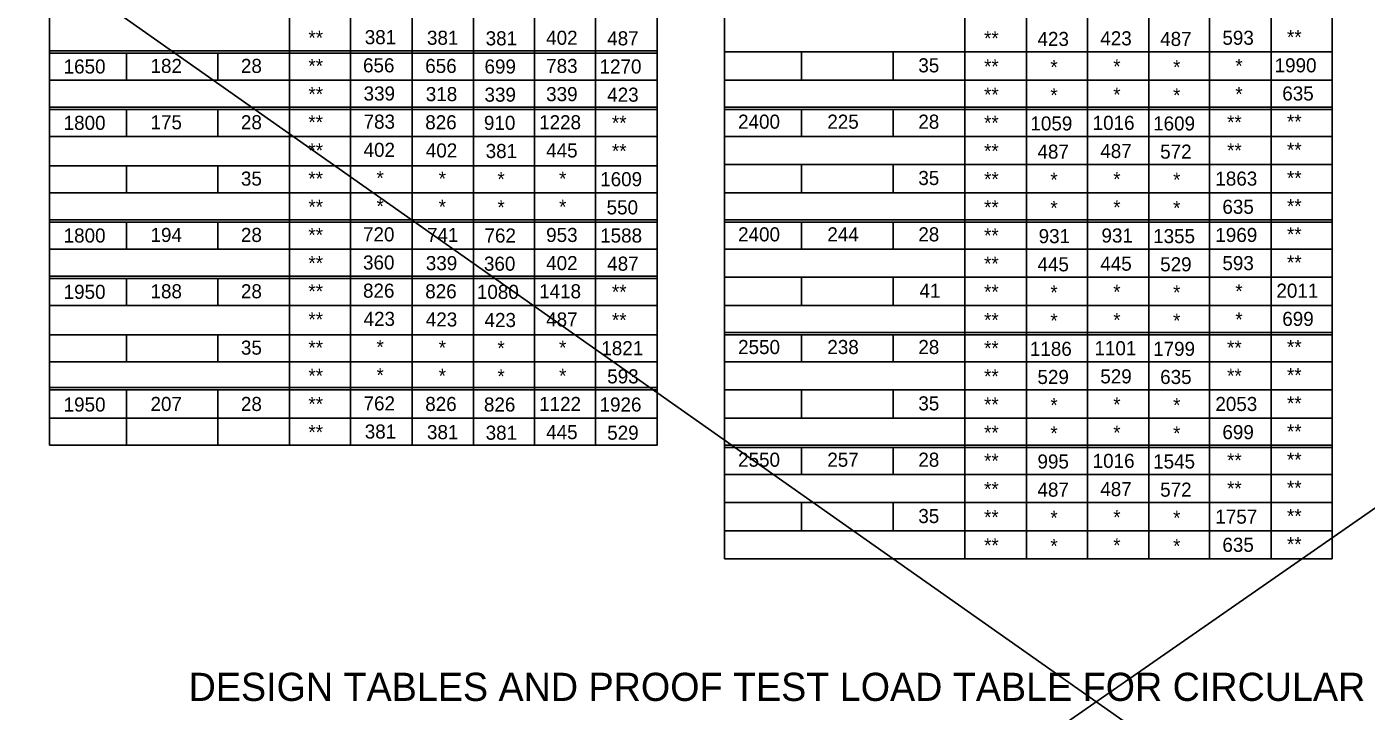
# Model space of a CAD drawing. Extents: x -22562 to -18409, y 3991 to 7171.
# Drawn here: x -21027.8 to -20742.6, y 6069.3 to 6215.1 of the extents above; entities that cross this region are included whole.
import ezdxf

# ---------------------------------------------------------------- set-up
doc = ezdxf.new("R2010")
doc.units = 0
doc.layers.add('2', color=7, linetype='Continuous')
doc.layers.add('Default', color=7, linetype='Continuous')

msp = doc.modelspace()

# ---------------------------------------------------------------- linework, layer by layer
at = {"layer": '2'}
for p, q in [((-21022.97, 6344.62), (-21022.97, 6125.99)), ((-20893.6, 6344.62), (-20893.6, 6125.99)), ((-20879.22, 6344.62), (-20879.22, 6101.74)), ((-20749.85, 6344.62), (-20749.85, 6101.74)), ((-20971.85, 6336.87), (-20971.85, 6125.99)), ((-20828.1, 6336.87), (-20828.1, 6101.74)), ((-20958.85, 6331.12), (-20958.85, 6125.99)), ((-20945.72, 6331.12), (-20945.72, 6125.99)), ((-20932.72, 6331.12), (-20932.72, 6125.99)), ((-20919.72, 6331.12), (-20919.72, 6125.99)), ((-20906.72, 6331.12), (-20906.72, 6125.99)), ((-20814.97, 6331.12), (-20814.97, 6101.74)), ((-20801.97, 6331.12), (-20801.97, 6101.74)), ((-20788.85, 6331.12), (-20788.85, 6101.74)), ((-20775.97, 6331.12), (-20775.97, 6101.74)), ((-20762.85, 6331.12), (-20762.85, 6101.74)), ((-21022.97, 6209.99), (-20893.6, 6209.99)), ((-21022.97, 6209.49), (-20893.6, 6209.49)), ((-21006.6, 6209.49), (-21006.6, 6203.74)), ((-20987.1, 6209.49), (-20987.1, 6203.74)), ((-20879.22, 6209.74), (-20749.85, 6209.74)), ((-20862.85, 6209.74), (-20862.85, 6203.74)), ((-20843.35, 6209.74), (-20843.35, 6203.74)), ((-21022.97, 6203.74), (-20893.6, 6203.74)), ((-20879.22, 6203.74), (-20749.85, 6203.74)), ((-21022.97, 6197.99), (-20893.6, 6197.99)), ((-20879.22, 6197.99), (-20749.85, 6197.99)), ((-21022.97, 6197.49), (-20893.6, 6197.49)), ((-21006.6, 6197.49), (-21006.6, 6191.74)), ((-20987.1, 6197.49), (-20987.1, 6191.74)), ((-20879.22, 6197.49), (-20749.85, 6197.49)), ((-20862.85, 6197.49), (-20862.85, 6191.74)), ((-20843.35, 6197.49), (-20843.35, 6191.74)), ((-21022.97, 6191.74), (-20893.6, 6191.74)), ((-20879.22, 6191.74), (-20749.85, 6191.74)), ((-21022.97, 6185.49), (-20893.6, 6185.49)), ((-21006.6, 6185.49), (-21006.6, 6179.74)), ((-20987.1, 6185.49), (-20987.1, 6179.74)), ((-20879.22, 6185.74), (-20749.85, 6185.74)), ((-20862.85, 6185.74), (-20862.85, 6179.74)), ((-20843.35, 6185.74), (-20843.35, 6179.74)), ((-21022.97, 6179.74), (-20893.6, 6179.74)), ((-20879.22, 6179.74), (-20749.85, 6179.74)), ((-21022.97, 6173.99), (-20893.6, 6173.99)), ((-21022.97, 6173.49), (-20893.6, 6173.49)), ((-21006.6, 6173.49), (-21006.6, 6167.74)), ((-20987.1, 6173.49), (-20987.1, 6167.74)), ((-20879.22, 6173.99), (-20749.85, 6173.99)), ((-20879.22, 6173.49), (-20749.85, 6173.49)), ((-20862.85, 6173.49), (-20862.85, 6167.74)), ((-20843.35, 6173.49), (-20843.35, 6167.74)), ((-21022.97, 6167.74), (-20893.6, 6167.74)), ((-20879.22, 6167.74), (-20749.85, 6167.74)), ((-21022.97, 6161.99), (-20893.6, 6161.99)), ((-21022.97, 6161.49), (-20893.6, 6161.49)), ((-21006.6, 6161.49), (-21006.6, 6155.74)), ((-20987.1, 6161.49), (-20987.1, 6155.74)), ((-20879.22, 6161.74), (-20749.85, 6161.74)), ((-20862.85, 6161.74), (-20862.85, 6155.74)), ((-20843.35, 6161.74), (-20843.35, 6155.74)), ((-21022.97, 6155.74), (-20893.6, 6155.74)), ((-20879.22, 6155.74), (-20749.85, 6155.74)), ((-21022.97, 6149.49), (-20893.6, 6149.49)), ((-21006.6, 6149.49), (-21006.6, 6143.74)), ((-20987.1, 6149.49), (-20987.1, 6143.74)), ((-20879.22, 6149.99), (-20749.85, 6149.99)), ((-20879.22, 6149.49), (-20749.85, 6149.49)), ((-20862.85, 6149.49), (-20862.85, 6143.74)), ((-20843.35, 6149.49), (-20843.35, 6143.74)), ((-21022.97, 6143.74), (-20893.6, 6143.74)), ((-20879.22, 6143.74), (-20749.85, 6143.74)), ((-21022.97, 6138.24), (-20893.6, 6138.24)), ((-21022.97, 6137.74), (-20893.6, 6137.74)), ((-21006.6, 6137.74), (-21006.6, 6125.99)), ((-20987.1, 6137.74), (-20987.1, 6125.99)), ((-20879.22, 6137.74), (-20749.85, 6137.74)), ((-20862.85, 6137.74), (-20862.85, 6131.74)), ((-20843.35, 6137.74), (-20843.35, 6131.74)), ((-21022.97, 6131.74), (-20893.6, 6131.74)), ((-20879.22, 6131.74), (-20749.85, 6131.74)), ((-21022.97, 6125.99), (-20893.6, 6125.99)), ((-20879.22, 6125.99), (-20749.85, 6125.99)), ((-20879.22, 6125.49), (-20749.85, 6125.49)), ((-20862.85, 6125.49), (-20862.85, 6119.74)), ((-20843.35, 6125.49), (-20843.35, 6119.74)), ((-20879.22, 6119.74), (-20749.85, 6119.74)), ((-20879.22, 6113.74), (-20749.85, 6113.74)), ((-20862.85, 6113.74), (-20862.85, 6107.74)), ((-20843.35, 6113.74), (-20843.35, 6107.74)), ((-20879.22, 6107.74), (-20749.85, 6107.74)), ((-20879.22, 6101.74), (-20749.85, 6101.74))]:
    msp.add_line(p, q, dxfattribs=at)
at = {"layer": 'Default'}
for p, q in [((-21206.34, 6357.45), (-20394.86, 5785.82)), ((-21209.2, 5787.25), (-20396.3, 6351.72))]:
    msp.add_line(p, q, dxfattribs=at)

# ---------------------------------------------------------------- texts
at = {"layer": '2'}
for s, height, p in [('**', 3, (-20967.85, 6211.24)), ('381', 3, (-20955.85, 6211.37)), ('381', 3, (-20942.6, 6211.24)), ('381', 3, (-20930.1, 6211.12)), ('402', 3, (-20917.22, 6211.24)), ('487', 3, (-20904.22, 6211.12)), ('**', 3, (-20823.97, 6211.12)), ('423', 3, (-20812.6, 6210.99)), ('423', 3, (-20799.22, 6211.12)), ('487', 3, (-20786.47, 6210.99)), ('593', 3, (-20773.22, 6211.24)), ('**', 3, (-20759.47, 6211.37)), ('1650', 3, (-21019.97, 6205.12)), ('182', 3, (-21001.47, 6205.24)), ('28', 3, (-20982.22, 6205.24)), ('**', 3, (-20967.85, 6205.24)), ('656', 3, (-20956.22, 6205.37)), ('656', 3, (-20942.97, 6205.24)), ('699', 3, (-20930.35, 6205.12)), ('783', 3, (-20917.22, 6205.24)), ('1270', 3, (-20905.85, 6205.12)), ('35', 3, (-20837.97, 6205.37)), ('**', 3, (-20823.97, 6205.12)), ('*', 3, (-20809.85, 6204.99)), ('*', 3, (-20796.47, 6205.12)), ('*', 3, (-20783.72, 6204.99)), ('*', 3, (-20770.47, 6205.24)), ('1990', 3, (-20762.1, 6205.37)), ('**', 3, (-20967.85, 6199.24)), ('339', 3, (-20956.1, 6199.37)), ('318', 3, (-20942.85, 6199.24)), ('339', 3, (-20930.35, 6199.12)), ('339', 3, (-20917.22, 6199.24)), ('423', 3, (-20904.22, 6199.12)), ('**', 3, (-20823.97, 6199.12)), ('*', 3, (-20809.85, 6198.99)), ('*', 3, (-20796.47, 6199.12)), ('*', 3, (-20783.72, 6198.99)), ('*', 3, (-20770.47, 6199.24)), ('635', 3, (-20760.47, 6199.37)), ('1800', 3, (-21019.97, 6193.12)), ('175', 3, (-21001.47, 6193.24)), ('28', 3, (-20982.22, 6193.24)), ('**', 3, (-20967.85, 6193.24)), ('783', 3, (-20956.1, 6193.37)), ('826', 3, (-20942.97, 6193.24)), ('910', 3, (-20930.47, 6193.12)), ('1228', 3, (-20918.72, 6193.24)), ('**', 3, (-20903.22, 6193.12)), ('2400', 3, (-20876.35, 6193.37)), ('225', 3, (-20857.35, 6193.37)), ('28', 3, (-20837.97, 6193.37)), ('**', 3, (-20823.97, 6193.12)), ('1059', 3, (-20814.1, 6192.99)), ('1016', 3, (-20800.85, 6193.12)), ('1609', 3, (-20787.97, 6192.99)), ('**', 3, (-20772.22, 6193.24)), ('**', 3, (-20759.47, 6193.37)), ('**', 3, (-20967.85, 6187.24)), ('402', 3, (-20956.1, 6187.37)), ('402', 3, (-20942.85, 6187.24)), ('381', 3, (-20930.1, 6187.12)), ('445', 3, (-20917.22, 6187.24)), ('**', 3, (-20903.22, 6187.12)), ('**', 3, (-20823.97, 6187.12)), ('487', 3, (-20812.6, 6186.99)), ('487', 3, (-20799.22, 6187.12)), ('572', 3, (-20786.47, 6186.99)), ('**', 3, (-20772.22, 6187.24)), ('**', 3, (-20759.47, 6187.37)), ('35', 3, (-20982.22, 6181.24)), ('**', 3, (-20967.85, 6181.24)), ('*', 3, (-20953.35, 6181.37)), ('*', 3, (-20940.1, 6181.24)), ('*', 3, (-20927.6, 6181.12)), ('*', 3, (-20914.47, 6181.24)), ('1609', 3, (-20905.72, 6181.12)), ('35', 3, (-20837.97, 6181.37)), ('**', 3, (-20823.97, 6181.12)), ('*', 3, (-20809.85, 6180.99)), ('*', 3, (-20796.47, 6181.12)), ('*', 3, (-20783.72, 6180.99)), ('1863', 3, (-20774.72, 6181.24)), ('**', 3, (-20759.47, 6181.37)), ('**', 3, (-20967.85, 6175.24)), ('*', 3, (-20953.35, 6175.37)), ('*', 3, (-20940.1, 6175.24)), ('*', 3, (-20927.6, 6175.12)), ('*', 3, (-20914.47, 6175.24)), ('550', 3, (-20904.35, 6175.12)), ('**', 3, (-20823.97, 6175.12)), ('*', 3, (-20809.85, 6174.99)), ('*', 3, (-20796.47, 6175.12)), ('*', 3, (-20783.72, 6174.99)), ('635', 3, (-20773.22, 6175.24)), ('**', 3, (-20759.47, 6175.37)), ('194', 3, (-21001.47, 6169.24)), ('28', 3, (-20982.22, 6169.24)), ('**', 3, (-20967.85, 6169.24)), ('720', 3, (-20956.22, 6169.37)), ('741', 3, (-20942.6, 6169.24)), ('953', 3, (-20917.22, 6169.24)), ('2400', 3, (-20876.35, 6169.37)), ('244', 3, (-20857.35, 6169.37)), ('28', 3, (-20837.97, 6169.37)), ('1969', 3, (-20774.72, 6169.24)), ('**', 3, (-20759.47, 6169.37)), ('1800', 3, (-21019.97, 6169.12)), ('762', 3, (-20930.35, 6169.12)), ('1588', 3, (-20905.72, 6169.12)), ('**', 3, (-20823.97, 6169.12)), ('931', 3, (-20812.35, 6168.99)), ('931', 3, (-20798.97, 6169.12)), ('1355', 3, (-20787.97, 6168.99)), ('**', 3, (-20967.85, 6163.24)), ('360', 3, (-20956.22, 6163.37)), ('339', 3, (-20942.85, 6163.24)), ('360', 3, (-20930.47, 6163.12)), ('402', 3, (-20917.22, 6163.24)), ('487', 3, (-20904.22, 6163.12)), ('**', 3, (-20823.97, 6163.12)), ('445', 3, (-20812.6, 6162.99)), ('445', 3, (-20799.22, 6163.12)), ('529', 3, (-20786.47, 6162.99)), ('593', 3, (-20773.22, 6163.24)), ('**', 3, (-20759.47, 6163.37)), ('1950', 3, (-21019.97, 6157.12)), ('188', 3, (-21001.47, 6157.24)), ('28', 3, (-20982.22, 6157.24)), ('**', 3, (-20967.85, 6157.24)), ('826', 3, (-20956.22, 6157.37)), ('826', 3, (-20942.97, 6157.24)), ('1080', 3, (-20931.97, 6157.12)), ('1418', 3, (-20918.72, 6157.24)), ('**', 3, (-20903.22, 6157.12)), ('41', 3, (-20837.72, 6157.37)), ('**', 3, (-20823.97, 6157.12)), ('*', 3, (-20809.85, 6156.99)), ('*', 3, (-20796.47, 6157.12)), ('*', 3, (-20783.72, 6156.99)), ('*', 3, (-20770.47, 6157.24)), ('2011', 3, (-20761.72, 6157.37)), ('**', 3, (-20967.85, 6151.24)), ('423', 3, (-20956.1, 6151.37)), ('423', 3, (-20942.85, 6151.24)), ('423', 3, (-20930.35, 6151.12)), ('487', 3, (-20917.22, 6151.24)), ('**', 3, (-20903.22, 6151.12)), ('**', 3, (-20823.97, 6151.12)), ('*', 3, (-20809.85, 6150.99)), ('*', 3, (-20796.47, 6151.12)), ('*', 3, (-20783.72, 6150.99)), ('*', 3, (-20770.47, 6151.24)), ('699', 3, (-20760.47, 6151.37)), ('35', 3, (-20982.22, 6145.24)), ('**', 3, (-20967.85, 6145.24)), ('*', 3, (-20953.35, 6145.37)), ('*', 3, (-20940.1, 6145.24)), ('*', 3, (-20927.6, 6145.12)), ('*', 3, (-20914.47, 6145.24)), ('1821', 3, (-20905.47, 6145.12)), ('2550', 3, (-20876.35, 6145.37)), ('238', 3, (-20857.35, 6145.37)), ('28', 3, (-20837.97, 6145.37)), ('**', 3, (-20823.97, 6145.12)), ('1186', 3, (-20814.22, 6144.99)), ('1101', 3, (-20800.47, 6145.12)), ('1799', 3, (-20787.97, 6144.99)), ('**', 3, (-20772.22, 6145.24)), ('**', 3, (-20759.47, 6145.37)), ('**', 3, (-20967.85, 6139.24)), ('*', 3, (-20953.35, 6139.37)), ('*', 3, (-20940.1, 6139.24)), ('*', 3, (-20927.6, 6139.12)), ('*', 3, (-20914.47, 6139.24)), ('593', 3, (-20904.22, 6139.12)), ('**', 3, (-20823.97, 6139.12)), ('529', 3, (-20812.6, 6138.99)), ('529', 3, (-20799.22, 6139.12)), ('635', 3, (-20786.47, 6138.99)), ('**', 3, (-20772.22, 6139.24)), ('**', 3, (-20759.47, 6139.37)), ('1950', 3, (-21019.97, 6133.12)), ('207', 3, (-21001.47, 6133.24)), ('28', 3, (-20982.22, 6133.24)), ('**', 3, (-20967.85, 6133.24)), ('762', 3, (-20956.1, 6133.37)), ('826', 3, (-20942.97, 6133.24)), ('826', 3, (-20930.47, 6133.12)), ('1122', 3, (-20918.72, 6133.24)), ('1926', 3, (-20905.85, 6133.12)), ('35', 3, (-20837.97, 6133.37)), ('**', 3, (-20823.97, 6133.12)), ('*', 3, (-20809.85, 6132.99)), ('*', 3, (-20796.47, 6133.12)), ('*', 3, (-20783.72, 6132.99)), ('2053', 3, (-20774.72, 6133.24)), ('**', 3, (-20759.47, 6133.37)), ('**', 3, (-20967.85, 6127.24)), ('381', 3, (-20955.85, 6127.37)), ('381', 3, (-20942.6, 6127.24)), ('381', 3, (-20930.1, 6127.12)), ('445', 3, (-20917.22, 6127.24)), ('529', 3, (-20904.22, 6127.12)), ('**', 3, (-20823.97, 6127.12)), ('*', 3, (-20809.85, 6126.99)), ('*', 3, (-20796.47, 6127.12)), ('*', 3, (-20783.72, 6126.99)), ('699', 3, (-20773.22, 6127.24)), ('**', 3, (-20759.47, 6127.37)), ('2550', 3, (-20876.35, 6121.37)), ('257', 3, (-20857.35, 6121.37)), ('28', 3, (-20837.97, 6121.37)), ('**', 3, (-20823.97, 6121.12)), ('995', 3, (-20812.6, 6120.99)), ('1016', 3, (-20800.85, 6121.12)), ('1545', 3, (-20787.97, 6120.99)), ('**', 3, (-20772.22, 6121.24)), ('**', 3, (-20759.47, 6121.37)), ('**', 3, (-20823.97, 6115.12)), ('487', 3, (-20812.6, 6114.99)), ('487', 3, (-20799.22, 6115.12)), ('572', 3, (-20786.47, 6114.99)), ('**', 3, (-20772.22, 6115.24)), ('**', 3, (-20759.47, 6115.37)), ('35', 3, (-20837.97, 6109.37)), ('**', 3, (-20759.47, 6109.37)), ('**', 3, (-20823.97, 6109.12)), ('*', 3, (-20809.85, 6108.99)), ('*', 3, (-20796.47, 6109.12)), ('*', 3, (-20783.72, 6108.99)), ('1757', 3, (-20774.72, 6109.24)), ('**', 3, (-20823.97, 6103.12)), ('*', 3, (-20809.85, 6102.99)), ('*', 3, (-20796.47, 6103.12)), ('*', 3, (-20783.72, 6102.99)), ('635', 3, (-20773.22, 6103.24)), ('**', 3, (-20759.47, 6103.37)), ('DESIGN TABLES AND PROOF TEST LOAD TABLE FOR CIRCULAR PIPES', 6, (-20993.35, 6071.49))]:
    msp.add_text(s, height=height, dxfattribs=at).set_placement(p)

doc.saveas('drawing.dxf')
